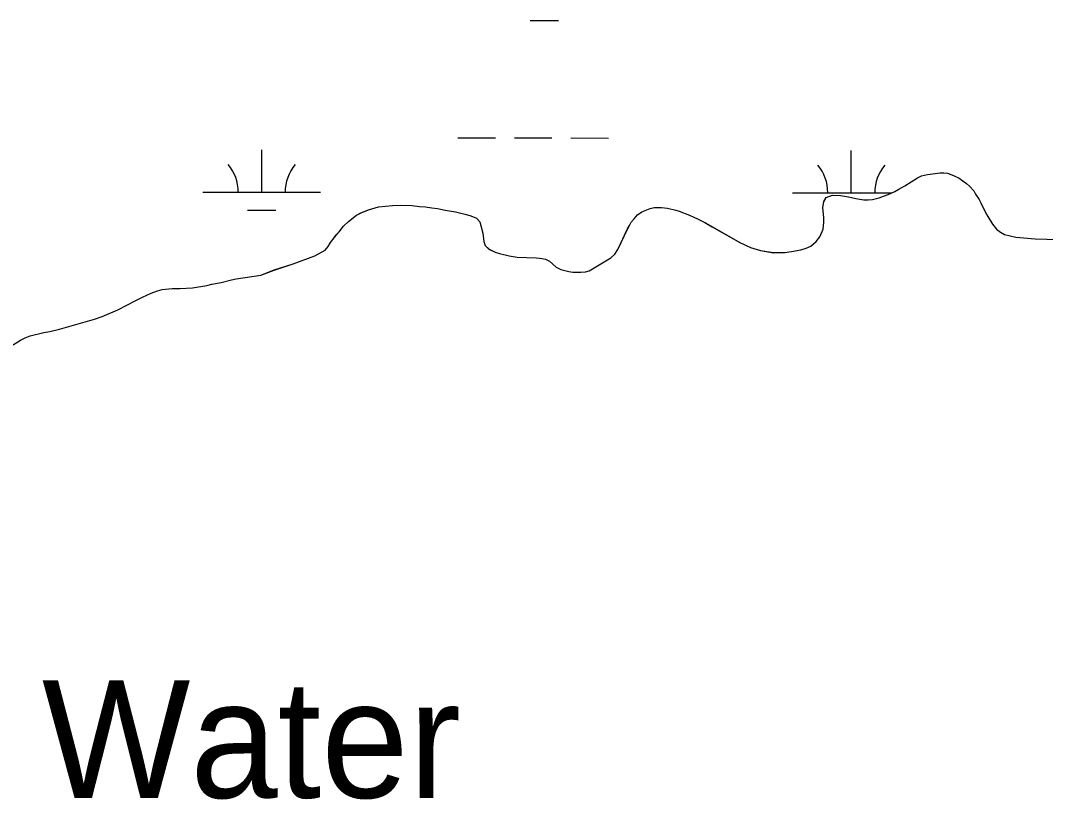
# Model space of a CAD drawing. Extents: x 3148686 to 3186545, y 916144 to 941516.
# Drawn here: x 3173871 to 3174744, y 924185 to 924848 of the extents above; entities that cross this region are included whole.
import ezdxf

# ---------------------------------------------------------------- set-up
doc = ezdxf.new("R2010")
doc.units = 0
for name, color, linetype in [('V-RIVR-IDEN', 7, 'Continuous'), ('V-SITE-VEGE', 7, 'Continuous'), ('V-TOPO-SHOR', 7, 'Continuous'), ('V-WETL-SWMP', 7, 'Continuous')]:
    doc.layers.add(name, color=color, linetype=linetype)

msp = doc.modelspace()

# ---------------------------------------------------------------- linework, layer by layer
at = {"layer": 'V-SITE-VEGE'}
for p, q in [((3174623.92, 924707.19), (3174634.73, 924714.19)), ((3174634.73, 924714.19), (3174638.28, 924715.8)), ((3174638.28, 924715.8), (3174643.41, 924717.03)), ((3174643.41, 924717.03), (3174654.07, 924718.3)), ((3174654.07, 924718.3), (3174657.23, 924718.33)), ((3174657.23, 924718.33), (3174660.4, 924717.96)), ((3174660.4, 924717.96), (3174665.55, 924716.02)), ((3174665.55, 924716.02), (3174670.31, 924713.88)), ((3174670.31, 924713.88), (3174676.48, 924709.39)), ((3174609.94, 924699.96), (3174615.46, 924702.58)), ((3174615.46, 924702.58), (3174619, 924704.38)), ((3174619, 924704.38), (3174623.92, 924707.19)), ((3174676.48, 924709.39), (3174679.06, 924707.04)), ((3174679.06, 924707.04), (3174682.65, 924702.92)), ((3174682.65, 924702.92), (3174684.25, 924700.16)), ((3174554.1, 924688.65), (3174555.05, 924693.8)), ((3174555.05, 924693.8), (3174557, 924697.37)), ((3174557, 924697.37), (3174562.51, 924699.39)), ((3174562.51, 924699.39), (3174569.23, 924699.05)), ((3174569.23, 924699.05), (3174575.96, 924697.92)), ((3174575.96, 924697.92), (3174582.3, 924696.38)), ((3174582.3, 924696.38), (3174585.67, 924695.82)), ((3174585.67, 924695.82), (3174589.03, 924695.45)), ((3174589.03, 924695.45), (3174592.79, 924695.28)), ((3174592.79, 924695.28), (3174596.54, 924695.51)), ((3174596.54, 924695.51), (3174602.06, 924696.94)), ((3174602.06, 924696.94), (3174606, 924698.35)), ((3174606, 924698.35), (3174609.94, 924699.96)), ((3174684.25, 924700.16), (3174687.26, 924695.64)), ((3174687.26, 924695.64), (3174688.86, 924692.69)), ((3174161.06, 924684.42), (3174167.57, 924686.85)), ((3174167.57, 924686.85), (3174176.05, 924689.29)), ((3174176.05, 924689.29), (3174187.9, 924690.57)), ((3174187.9, 924690.57), (3174194.61, 924690.82)), ((3174194.61, 924690.82), (3174204.69, 924690.5)), ((3174204.69, 924690.5), (3174210.83, 924689.76)), ((3174210.83, 924689.76), (3174215.97, 924689.41)), ((3174215.97, 924689.41), (3174221.31, 924688.46)), ((3174221.31, 924688.46), (3174226.06, 924687.91)), ((3174226.06, 924687.91), (3174232.79, 924686.57)), ((3174232.79, 924686.57), (3174241.5, 924685.26)), ((3174241.5, 924685.26), (3174246.06, 924683.92)), ((3174396.43, 924682.45), (3174400.16, 924685.05)), ((3174400.16, 924685.05), (3174407.25, 924688.07)), ((3174407.25, 924688.07), (3174410.61, 924688.89)), ((3174410.61, 924688.89), (3174416.93, 924688.94)), ((3174416.93, 924688.94), (3174421.88, 924688.39)), ((3174421.88, 924688.39), (3174429.01, 924686.67)), ((3174429.01, 924686.67), (3174431.98, 924685.7)), ((3174431.98, 924685.7), (3174440.7, 924682.41)), ((3174554.96, 924680.35), (3174554.1, 924688.65)), ((3174688.86, 924692.69), (3174692.08, 924685.79)), ((3174692.08, 924685.79), (3174693.89, 924682.45)), ((3174146.14, 924672.84), (3174150.45, 924677.03)), ((3174150.45, 924677.03), (3174157.13, 924682.22)), ((3174157.13, 924682.22), (3174161.06, 924684.42)), ((3174246.06, 924683.92), (3174249.82, 924683.15)), ((3174249.82, 924683.15), (3174254.57, 924681.81)), ((3174254.57, 924681.81), (3174259.33, 924679.87)), ((3174259.33, 924679.87), (3174262.32, 924676.73)), ((3174262.32, 924676.73), (3174264.77, 924666.87)), ((3174389.58, 924673.5), (3174391.14, 924676.29)), ((3174391.14, 924676.29), (3174393.49, 924679.27)), ((3174393.49, 924679.27), (3174396.43, 924682.45)), ((3174440.7, 924682.41), (3174444.47, 924680.47)), ((3174444.47, 924680.47), (3174447.45, 924679.3)), ((3174447.45, 924679.3), (3174453.8, 924676.19)), ((3174453.8, 924676.19), (3174460.15, 924672.29)), ((3174554.44, 924670.27), (3174555.19, 924676.21)), ((3174555.19, 924676.21), (3174554.96, 924680.35)), ((3174693.89, 924682.45), (3174698.69, 924674.58)), ((3174140.06, 924665.68), (3174142.42, 924668.07)), ((3174142.42, 924668.07), (3174146.14, 924672.84)), ((3174379.66, 924653.07), (3174388.02, 924670.53)), ((3174388.02, 924670.53), (3174389.58, 924673.5)), ((3174460.15, 924672.29), (3174483.58, 924659.03)), ((3174551.73, 924663.73), (3174554.44, 924670.27)), ((3174698.69, 924674.58), (3174702.08, 924670.26)), ((3174702.08, 924670.26), (3174705.46, 924667.72)), ((3174705.46, 924667.72), (3174708.84, 924665.97)), ((3174133.23, 924655.74), (3174134.98, 924658.92)), ((3174134.98, 924658.92), (3174138.11, 924662.9)), ((3174138.11, 924662.9), (3174140.06, 924665.68)), ((3174264.77, 924666.87), (3174265.62, 924659.76)), ((3174265.62, 924659.76), (3174266.63, 924656.41)), ((3174483.58, 924659.03), (3174492.7, 924654.76)), ((3174543.88, 924655.96), (3174548.6, 924659.75)), ((3174548.6, 924659.75), (3174551.73, 924663.73)), ((3174708.84, 924665.97), (3174718.54, 924663.67)), ((3174718.54, 924663.67), (3174734.96, 924662.02)), ((3174734.96, 924662.02), (3174754.93, 924661.59)), ((3174121.63, 924647.74), (3174130.49, 924652.36)), ((3174130.49, 924652.36), (3174133.23, 924655.74)), ((3174266.63, 924656.41), (3174270.02, 924653.27)), ((3174270.02, 924653.27), (3174275.37, 924650.75)), ((3174275.37, 924650.75), (3174278.94, 924649.59)), ((3174377.13, 924649.1), (3174379.66, 924653.07)), ((3174492.7, 924654.76), (3174501.22, 924652.26)), ((3174501.22, 924652.26), (3174512.11, 924650.37)), ((3174512.11, 924650.37), (3174517.64, 924650.41)), ((3174517.64, 924650.41), (3174521.79, 924650.64)), ((3174521.79, 924650.64), (3174527.52, 924651.28)), ((3174527.52, 924651.28), (3174535.61, 924652.73)), ((3174535.61, 924652.73), (3174540.14, 924654.15)), ((3174540.14, 924654.15), (3174543.88, 924655.96)), ((3174103.3, 924640.88), (3174121.63, 924647.74)), ((3174278.94, 924649.59), (3174287.26, 924647.68)), ((3174287.26, 924647.68), (3174293.98, 924646.55)), ((3174293.98, 924646.55), (3174310.13, 924645.95)), ((3174310.13, 924645.95), (3174313.43, 924645.71)), ((3174313.43, 924645.71), (3174318.05, 924644.83)), ((3174318.05, 924644.83), (3174321.48, 924643.21)), ((3174321.48, 924643.21), (3174327.32, 924637.98)), ((3174355.26, 924634.98), (3174373.79, 924645.91)), ((3174373.79, 924645.91), (3174377.13, 924649.1)), ((3174075.91, 924631.17), (3174087.14, 924635.61)), ((3174087.14, 924635.61), (3174103.3, 924640.88)), ((3174327.32, 924637.98), (3174331.16, 924636.04)), ((3174331.16, 924636.04), (3174338.02, 924634.38)), ((3174338.02, 924634.38), (3174341.52, 924633.81)), ((3174341.52, 924633.81), (3174348.11, 924633.73)), ((3174348.11, 924633.73), (3174352.19, 924634.1)), ((3174352.19, 924634.1), (3174355.26, 924634.98)), ((3174029.92, 924622.5), (3174034.07, 924623.53)), ((3174034.07, 924623.53), (3174041.96, 924624.97)), ((3174041.96, 924624.97), (3174050.84, 924627.22)), ((3174050.84, 924627.22), (3174054.78, 924628.04)), ((3174054.78, 924628.04), (3174075.91, 924631.17)), ((3173978.6, 924614.19), (3173982.34, 924615.8)), ((3173982.34, 924615.8), (3173987.86, 924617.82)), ((3173987.86, 924617.82), (3173991.8, 924619.04)), ((3173991.8, 924619.04), (3174000.3, 924619.9)), ((3174000.3, 924619.9), (3174007.02, 924619.95)), ((3174007.02, 924619.95), (3174017.49, 924620.43)), ((3174017.49, 924620.43), (3174029.92, 924622.5)), ((3173954, 924601.74), (3173969.35, 924609.77)), ((3173969.35, 924609.77), (3173975.06, 924612.38)), ((3173975.06, 924612.38), (3173978.6, 924614.19)), ((3173940.6, 924596.1), (3173954, 924601.74)), ((3173904.32, 924585.33), (3173934.3, 924593.68)), ((3173934.3, 924593.68), (3173940.6, 924596.1)), ((3173879.46, 924579.61), (3173891.1, 924582.46)), ((3173891.1, 924582.46), (3173896.23, 924583.3)), ((3173896.23, 924583.3), (3173904.32, 924585.33)), ((3173860.77, 924569.38), (3173871.19, 924575.78)), ((3173871.19, 924575.78), (3173875.13, 924577.79)), ((3173875.13, 924577.79), (3173879.46, 924579.61))]:
    msp.add_line(p, q, dxfattribs=at)
at = {"layer": 'V-TOPO-SHOR'}
for points in [[(3174555.05, 924693.8), (3174556.99, 924697.37), (3174562.51, 924699.39), (3174569.23, 924699.05), (3174575.96, 924697.92), (3174582.3, 924696.38), (3174585.67, 924695.82), (3174589.03, 924695.45), (3174592.79, 924695.28), (3174596.54, 924695.51), (3174602.06, 924696.94), (3174606, 924698.35), (3174609.94, 924699.96), (3174615.46, 924702.58), (3174619, 924704.38), (3174623.92, 924707.19), (3174634.73, 924714.19), (3174638.28, 924715.8), (3174643.41, 924717.03), (3174654.07, 924718.3), (3174657.23, 924718.33), (3174660.4, 924717.96), (3174665.55, 924716.02), (3174670.31, 924713.88), (3174676.48, 924709.39), (3174679.06, 924707.04), (3174682.65, 924702.92), (3174684.25, 924700.16), (3174687.26, 924695.64), (3174688.86, 924692.69), (3174692.08, 924685.79), (3174693.89, 924682.45), (3174698.69, 924674.58), (3174702.08, 924670.26), (3174705.46, 924667.72), (3174708.84, 924665.97), (3174718.54, 924663.67), (3174734.96, 924662.02), (3174754.93, 924661.59)], [(3173954, 924601.74), (3173969.35, 924609.77), (3173975.06, 924612.38), (3173978.6, 924614.19), (3173982.34, 924615.8), (3173987.86, 924617.82), (3173991.81, 924619.04), (3174000.3, 924619.9), (3174007.02, 924619.95), (3174017.49, 924620.43), (3174029.92, 924622.5), (3174034.07, 924623.53), (3174041.96, 924624.97), (3174050.84, 924627.22), (3174054.78, 924628.04), (3174075.91, 924631.17), (3174087.14, 924635.61), (3174103.3, 924640.88), (3174121.63, 924647.74), (3174130.49, 924652.36), (3174133.23, 924655.74), (3174134.98, 924658.92), (3174138.11, 924662.9), (3174140.06, 924665.68), (3174142.42, 924668.07), (3174146.14, 924672.84), (3174150.45, 924677.03), (3174157.13, 924682.22), (3174161.06, 924684.42), (3174167.57, 924686.85), (3174176.05, 924689.29), (3174187.9, 924690.57), (3174194.61, 924690.82), (3174204.7, 924690.5), (3174210.83, 924689.76), (3174215.97, 924689.41), (3174221.31, 924688.46), (3174226.06, 924687.91), (3174232.79, 924686.58), (3174241.5, 924685.26), (3174246.06, 924683.92), (3174249.82, 924683.15), (3174254.57, 924681.81), (3174259.33, 924679.87), (3174262.32, 924676.73), (3174264.77, 924666.87), (3174265.62, 924659.76), (3174266.63, 924656.41), (3174270.02, 924653.27), (3174275.37, 924650.75), (3174278.94, 924649.59), (3174287.26, 924647.68), (3174293.98, 924646.55), (3174310.13, 924645.95), (3174313.43, 924645.71), (3174318.05, 924644.83), (3174321.48, 924643.21), (3174327.32, 924637.98), (3174331.16, 924636.04), (3174338.02, 924634.38), (3174341.52, 924633.81), (3174348.11, 924633.73), (3174352.19, 924634.1), (3174355.26, 924634.98), (3174373.79, 924645.91), (3174377.13, 924649.1), (3174379.66, 924653.07), (3174388.02, 924670.53), (3174389.58, 924673.5), (3174391.14, 924676.29), (3174393.49, 924679.27), (3174396.43, 924682.45), (3174400.16, 924685.05), (3174407.25, 924688.07), (3174410.61, 924688.89), (3174416.93, 924688.94), (3174421.88, 924688.39), (3174429.01, 924686.66), (3174431.98, 924685.7), (3174440.7, 924682.41), (3174444.47, 924680.47), (3174447.45, 924679.3), (3174453.8, 924676.19), (3174460.15, 924672.29), (3174483.58, 924659.03), (3174492.7, 924654.76), (3174501.22, 924652.26), (3174512.11, 924650.37), (3174517.64, 924650.41), (3174521.79, 924650.64), (3174527.52, 924651.28), (3174535.61, 924652.73), (3174540.14, 924654.15), (3174543.88, 924655.96), (3174548.6, 924659.75), (3174551.73, 924663.73), (3174554.44, 924670.27), (3174555.19, 924676.21), (3174554.96, 924680.35), (3174554.1, 924688.65), (3174555.05, 924693.8)], [(3173860.77, 924569.38), (3173871.19, 924575.78), (3173875.13, 924577.79), (3173879.46, 924579.61), (3173891.1, 924582.46), (3173896.23, 924583.3), (3173904.32, 924585.34), (3173934.3, 924593.68), (3173940.6, 924596.1), (3173954, 924601.74)]]:
    msp.add_lwpolyline(points, dxfattribs=at)
at = {"layer": 'V-WETL-SWMP'}
for p, q in [((3174305.13, 924848.06), (3174329.13, 924848.04)), ((3174243.62, 924748.13), (3174275.62, 924748.09)), ((3174291.62, 924748.08), (3174323.62, 924748.04)), ((3174339.62, 924748.03), (3174371.62, 924747.99)), ((3174076.51, 924701.87), (3174076.55, 924737.87)), ((3174578.41, 924701.35), (3174578.45, 924737.35)), ((3174623.9, 924707.18), (3174634.72, 924714.18)), ((3174634.72, 924714.18), (3174638.26, 924715.79)), ((3174638.26, 924715.79), (3174643.39, 924717.02)), ((3174643.39, 924717.02), (3174654.06, 924718.29)), ((3174654.06, 924718.29), (3174657.22, 924718.31)), ((3174657.22, 924718.31), (3174660.38, 924717.94)), ((3174660.38, 924717.94), (3174665.54, 924716.01)), ((3174665.54, 924716.01), (3174670.3, 924713.87)), ((3174670.3, 924713.87), (3174676.46, 924709.37)), ((3174609.93, 924699.95), (3174615.44, 924702.56)), ((3174615.44, 924702.56), (3174618.99, 924704.37)), ((3174618.99, 924704.37), (3174623.9, 924707.18)), ((3174676.46, 924709.37), (3174679.05, 924707.02)), ((3174679.05, 924707.02), (3174682.64, 924702.9)), ((3174682.64, 924702.9), (3174684.24, 924700.15)), ((3174026.51, 924701.93), (3174126.51, 924701.82)), ((3174528.42, 924701.4), (3174612.8, 924701.31)), ((3174554.09, 924688.64), (3174555.03, 924693.78)), ((3174555.03, 924693.78), (3174556.98, 924697.36)), ((3174556.98, 924697.36), (3174562.5, 924699.38)), ((3174562.5, 924699.38), (3174569.22, 924699.03)), ((3174569.22, 924699.03), (3174575.95, 924697.9)), ((3174575.95, 924697.9), (3174582.29, 924696.37)), ((3174582.29, 924696.37), (3174585.65, 924695.8)), ((3174585.65, 924695.8), (3174589.02, 924695.44)), ((3174589.02, 924695.44), (3174592.77, 924695.27)), ((3174592.77, 924695.27), (3174596.53, 924695.5)), ((3174596.53, 924695.5), (3174602.05, 924696.92)), ((3174602.05, 924696.92), (3174605.99, 924698.34)), ((3174605.99, 924698.34), (3174609.93, 924699.95)), ((3174684.24, 924700.15), (3174687.24, 924695.62)), ((3174687.24, 924695.62), (3174688.85, 924692.67)), ((3174064.49, 924686.46), (3174088.49, 924686.43)), ((3174161.05, 924684.41), (3174167.55, 924686.83)), ((3174167.55, 924686.83), (3174176.03, 924689.27)), ((3174176.03, 924689.27), (3174187.88, 924690.55)), ((3174187.88, 924690.55), (3174194.6, 924690.81)), ((3174194.6, 924690.81), (3174204.68, 924690.49)), ((3174204.68, 924690.49), (3174210.82, 924689.75)), ((3174210.82, 924689.75), (3174215.96, 924689.39)), ((3174215.96, 924689.39), (3174221.3, 924688.45)), ((3174221.3, 924688.45), (3174226.05, 924687.89)), ((3174226.05, 924687.89), (3174232.78, 924686.56)), ((3174232.78, 924686.56), (3174241.49, 924685.25)), ((3174241.49, 924685.25), (3174246.04, 924683.9)), ((3174396.41, 924682.44), (3174400.15, 924685.04)), ((3174400.15, 924685.04), (3174407.24, 924688.06)), ((3174407.24, 924688.06), (3174410.59, 924688.88)), ((3174410.59, 924688.88), (3174416.92, 924688.93)), ((3174416.92, 924688.93), (3174421.86, 924688.37)), ((3174421.86, 924688.37), (3174428.99, 924686.65)), ((3174428.99, 924686.65), (3174431.97, 924685.69)), ((3174431.97, 924685.69), (3174440.69, 924682.4)), ((3174554.94, 924680.34), (3174554.09, 924688.64)), ((3174688.85, 924692.67), (3174692.07, 924685.78)), ((3174692.07, 924685.78), (3174693.87, 924682.44)), ((3174146.12, 924672.83), (3174150.44, 924677.01)), ((3174150.44, 924677.01), (3174157.12, 924682.21)), ((3174157.12, 924682.21), (3174161.05, 924684.41)), ((3174246.04, 924683.9), (3174249.8, 924683.14)), ((3174249.8, 924683.14), (3174254.56, 924681.8)), ((3174254.56, 924681.8), (3174259.32, 924679.86)), ((3174259.32, 924679.86), (3174262.31, 924676.72)), ((3174262.31, 924676.72), (3174264.76, 924666.86)), ((3174389.57, 924673.49), (3174391.13, 924676.27)), ((3174391.13, 924676.27), (3174393.48, 924679.25)), ((3174393.48, 924679.25), (3174396.41, 924682.44)), ((3174440.69, 924682.4), (3174444.46, 924680.45)), ((3174444.46, 924680.45), (3174447.43, 924679.29)), ((3174447.43, 924679.29), (3174453.78, 924676.18)), ((3174453.78, 924676.18), (3174460.14, 924672.27)), ((3174554.43, 924670.26), (3174555.17, 924676.19)), ((3174555.17, 924676.19), (3174554.94, 924680.34)), ((3174693.87, 924682.44), (3174698.68, 924674.57)), ((3174140.05, 924665.67), (3174142.41, 924668.06)), ((3174142.41, 924668.06), (3174146.12, 924672.83)), ((3174379.65, 924653.05), (3174388.01, 924670.51)), ((3174388.01, 924670.51), (3174389.57, 924673.49)), ((3174460.14, 924672.27), (3174483.57, 924659.02)), ((3174551.71, 924663.71), (3174554.43, 924670.26)), ((3174698.68, 924674.57), (3174702.07, 924670.25)), ((3174702.07, 924670.25), (3174705.45, 924667.7)), ((3174705.45, 924667.7), (3174708.83, 924665.95)), ((3174133.21, 924655.73), (3174134.97, 924658.91)), ((3174134.97, 924658.91), (3174138.1, 924662.88)), ((3174138.1, 924662.88), (3174140.05, 924665.67)), ((3174264.76, 924666.86), (3174265.6, 924659.75)), ((3174265.6, 924659.75), (3174266.62, 924656.4)), ((3174483.57, 924659.02), (3174492.69, 924654.74)), ((3174543.87, 924655.94), (3174548.58, 924659.74)), ((3174548.58, 924659.74), (3174551.71, 924663.71)), ((3174708.83, 924665.95), (3174718.53, 924663.66)), ((3174718.53, 924663.66), (3174734.95, 924662.01)), ((3174734.95, 924662.01), (3174754.91, 924661.58)), ((3174121.62, 924647.73), (3174130.47, 924652.35)), ((3174130.47, 924652.35), (3174133.21, 924655.73)), ((3174266.62, 924656.4), (3174270, 924653.26)), ((3174270, 924653.26), (3174275.36, 924650.73)), ((3174275.36, 924650.73), (3174278.93, 924649.58)), ((3174377.11, 924649.08), (3174379.65, 924653.05)), ((3174492.69, 924654.74), (3174501.21, 924652.24)), ((3174501.21, 924652.24), (3174512.09, 924650.35)), ((3174512.09, 924650.35), (3174517.63, 924650.4)), ((3174517.63, 924650.4), (3174521.78, 924650.63)), ((3174521.78, 924650.63), (3174527.5, 924651.27)), ((3174527.5, 924651.27), (3174535.6, 924652.71)), ((3174535.6, 924652.71), (3174540.13, 924654.13)), ((3174540.13, 924654.13), (3174543.87, 924655.94)), ((3174103.29, 924640.86), (3174121.62, 924647.73)), ((3174278.93, 924649.58), (3174287.24, 924647.67)), ((3174287.24, 924647.67), (3174293.97, 924646.53)), ((3174293.97, 924646.53), (3174310.12, 924645.94)), ((3174310.12, 924645.94), (3174313.41, 924645.7)), ((3174313.41, 924645.7), (3174318.03, 924644.81)), ((3174318.03, 924644.81), (3174321.47, 924643.19)), ((3174321.47, 924643.19), (3174327.31, 924637.97)), ((3174355.24, 924634.96), (3174373.78, 924645.89)), ((3174373.78, 924645.89), (3174377.11, 924649.08)), ((3174075.89, 924631.16), (3174087.12, 924635.6)), ((3174087.12, 924635.6), (3174103.29, 924640.86)), ((3174327.31, 924637.97), (3174331.15, 924636.02)), ((3174331.15, 924636.02), (3174338.01, 924634.37)), ((3174338.01, 924634.37), (3174341.51, 924633.8)), ((3174341.51, 924633.8), (3174348.1, 924633.72)), ((3174348.1, 924633.72), (3174352.18, 924634.08)), ((3174352.18, 924634.08), (3174355.24, 924634.96)), ((3174034.06, 924623.51), (3174041.95, 924624.96)), ((3174041.95, 924624.96), (3174050.83, 924627.21)), ((3174050.83, 924627.21), (3174054.77, 924628.03)), ((3174054.77, 924628.03), (3174075.89, 924631.16)), ((3173978.59, 924614.18), (3173982.33, 924615.79)), ((3173982.33, 924615.79), (3173987.85, 924617.81)), ((3173987.85, 924617.81), (3173991.79, 924619.03)), ((3173991.79, 924619.03), (3174000.29, 924619.89)), ((3174000.29, 924619.89), (3174007.01, 924619.94)), ((3174007.01, 924619.94), (3174017.48, 924620.42)), ((3174017.48, 924620.42), (3174029.91, 924622.49)), ((3174029.91, 924622.49), (3174034.06, 924623.51)), ((3173953.98, 924601.73), (3173969.34, 924609.76)), ((3173969.34, 924609.76), (3173975.05, 924612.37)), ((3173975.05, 924612.37), (3173978.59, 924614.18)), ((3173940.59, 924596.09), (3173953.98, 924601.73)), ((3173904.31, 924585.32), (3173934.28, 924593.67)), ((3173934.28, 924593.67), (3173940.59, 924596.09)), ((3173879.45, 924579.59), (3173891.09, 924582.45)), ((3173891.09, 924582.45), (3173896.22, 924583.28)), ((3173896.22, 924583.28), (3173904.31, 924585.32)), ((3173860.76, 924569.36), (3173871.18, 924575.77)), ((3173871.18, 924575.77), (3173875.12, 924577.78)), ((3173875.12, 924577.78), (3173879.45, 924579.59))]:
    msp.add_line(p, q, dxfattribs=at)
for centre, start, end in [((3174021.27, 924702.41), 359.16781, 40.71147), ((3174131.75, 924702.29), 139.1678, 180.71146), ((3174523.17, 924701.88), 359.16781, 40.71147), ((3174633.66, 924701.76), 139.1678, 180.71146)]:
    msp.add_arc(centre, 35.25, start, end, dxfattribs=at)

# ---------------------------------------------------------------- texts
at = {"layer": 'V-RIVR-IDEN'}
msp.add_text('Water', height=100, dxfattribs=at).set_placement((3173889.5, 924186.12))

doc.saveas('drawing.dxf')
